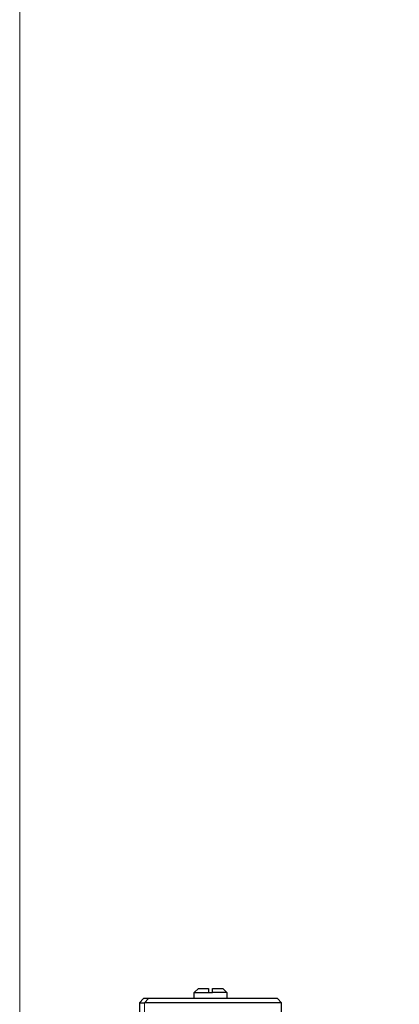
# Model space of a CAD drawing. Header units: inches. Extents: x 0 to 20790, y -12 to 14700.
# Tile 324 of 441: x 8994 to 9087, y 11833 to 12075. Entities that reach past the tile are written whole.
import ezdxf

# ---------------------------------------------------------------- set-up
doc = ezdxf.new("R2010")
doc.units = ezdxf.units.IN
doc.layers.add('1', color=7, linetype='Continuous', true_color=0xffffff)
doc.layers.add('254', color=7, linetype='Continuous', true_color=0xffffff)
doc.styles.add('latin_extended', font='simplex.shx')
doc.dimstyles.get("Standard").update_dxf_attribs({"dimtxt": 0.18, "dimasz": 0.18, "dimexe": 0.18, "dimexo": 0.0625, "dimgap": 0.09, "dimtad": 0, "dimtih": 1, "dimtoh": 1, "dimdec": 4, "dimzin": 0, "dimdsep": 46, "dimtxsty": 'Standard', "dimcen": 0.09, "dimadec": 0, "dimazin": 0, "dimtfac": 1, "dimtdec": 4, "dimtofl": 0, "dimtmove": 0, "dimatfit": 3, "dimfxl": 1, "dimtolj": 1, "dimtzin": 0, "dimarcsym": 0})

# ---------------------------------------------------------------- blocks, each defined once
blk = doc.blocks.new('_U0')
at = {"layer": '254', "color": 3, "linetype": 'Continuous', "lineweight": 13, "transparency": 16777216}
for p, q in [((8993.8, 11800.44), (8993.8, 13273.44)), ((11436.85, 10385.83), (11436.85, 13273.44)), ((9116.3, 13238.44), (11314.35, 13238.44))]:
    blk.add_line(p, q, dxfattribs=at)
at = {"layer": '254', "color": 3, "transparency": 16777216}
for points in [[(9116.3, 13258.86), (9116.3, 13218.02), (8993.8, 13238.44)], [(11314.35, 13218.02), (11314.35, 13258.86), (11436.85, 13238.44)]]:
    blk.add_solid(points, dxfattribs=at)
at = {"layer": 'Defpoints', "color": 0, "transparency": 16777216}
for p in [(11436.85, 13238.44), (8993.8, 11765.44), (11436.85, 10350.83)]:
    blk.add_point(p, dxfattribs=at)
at = {"layer": '254', "color": 2, "lineweight": 13, "transparency": 16777216, "insert": (9999.49, 13422.19), "char_height": 122.5, "attachment_point": 1, "style": 'latin_extended'}
blk.add_mtext('\\A1;2443', dxfattribs=at)

msp = doc.modelspace()

# ---------------------------------------------------------------- linework, layer by layer
at = {"layer": '1', "color": 2, "linetype": 'Continuous', "lineweight": 25}
for p, q in [((9037.798, 11836.442), (9036.798, 11835.442)), ((9043.798, 11836.442), (9044.798, 11835.442)), ((9024.298, 11833.942), (9023.298, 11832.942)), ((9025.49, 11833.942), (9024.298, 11833.942)), ((9057.298, 11833.942), (9025.49, 11833.942)), ((9036.798, 11835.442), (9040.298, 11835.442)), ((9036.798, 11833.942), (9036.798, 11835.442)), ((9044.798, 11835.442), (9041.298, 11835.442)), ((9044.798, 11835.442), (9044.798, 11833.942)), ((9058.298, 11832.942), (9057.298, 11833.942)), ((9023.298, 11832.942), (9023.298, 11830.442)), ((9023.298, 11832.942), (9024.562, 11832.942)), ((9058.298, 11832.942), (9024.562, 11832.942)), ((9058.298, 11830.442), (9058.298, 11832.942))]:
    msp.add_line(p, q, dxfattribs=at)
at = {"layer": '1', "color": 110, "linetype": 'Continuous', "lineweight": 13}
for p, q in [((9025.49, 11833.942), (9024.562, 11832.942)), ((9024.562, 11832.942), (9024.562, 11830.442))]:
    msp.add_line(p, q, dxfattribs=at)
at = {"layer": '1', "color": 2, "linetype": 'Continuous', "lineweight": 25}
for points, degree in [([(9037.798, 11836.442), (9037.798, 11836.442), (9037.801, 11836.442)], 2), ([(9040.298, 11836.442), (9040.298, 11835.442)], 1), ([(9041.298, 11835.442), (9041.298, 11836.442)], 1), ([(9043.795, 11836.442), (9043.798, 11836.442), (9043.798, 11836.442)], 2), ([(9040.298, 11835.442), (9040.464, 11835.442), (9040.631, 11835.442), (9040.798, 11835.442)], 3), ([(9040.798, 11835.442), (9040.965, 11835.442), (9041.132, 11835.442), (9041.298, 11835.442)], 3)]:
    msp.add_open_spline(points, degree=degree, dxfattribs=at)
for points, knots in [([(9037.801, 11836.442), (9037.849, 11836.442), (9038.887, 11836.442), (9039.803, 11836.442), (9040.298, 11836.442)], [0, 0, 0, 0.5, 0.75, 1, 1, 1]), ([(9041.298, 11836.442), (9041.792, 11836.442), (9042.707, 11836.442), (9043.747, 11836.442), (9043.795, 11836.442)], [0, 0, 0, 0.25, 0.5, 1, 1, 1])]:
    msp.add_open_spline(points, degree=2, knots=knots, dxfattribs=at)

# ---------------------------------------------------------------- dimensions: what is measured, and where the dimension line sits
at = {"layer": '254', "color": 2, "linetype": 'Continuous', "lineweight": 13}
dim = msp.add_linear_dim(base=(11436.85, 13238.442), p1=(8993.798, 11765.442), p2=(11436.85, 10350.834), dimstyle='Standard', override={"dimscale": 35, "dimtxt": 3.5, "dimasz": 3.5, "dimexe": 1, "dimexo": 1, "dimgap": 1.75, "dimtad": 1, "dimtih": 1, "dimtoh": 0, "dimdec": 0, "dimlfac": 1, "dimzin": 8, "dimdsep": 46, "dimlunit": 2, "dimtxsty": 'latin_extended', "dimsah": 1, "dimse1": 0, "dimse2": 0, "dimsd1": 0, "dimsd2": 0, "dimclrd": 3, "dimclre": 3, "dimclrt": 2, "dimtol": 0, "dimtm": -0.1, "dimtfac": 0.714286, "dimtdec": 3, "dimtofl": 1, "dimtmove": 0, "dimtzin": 8, "dimlwd": 13, "dimlwe": 13}, dxfattribs=at)
dim.commit()
dim.dimension.update_dxf_attribs({"geometry": '_U0', "text_midpoint": (10215.324, 13238.442), "dimtype": 160})

doc.saveas('drawing.dxf')
